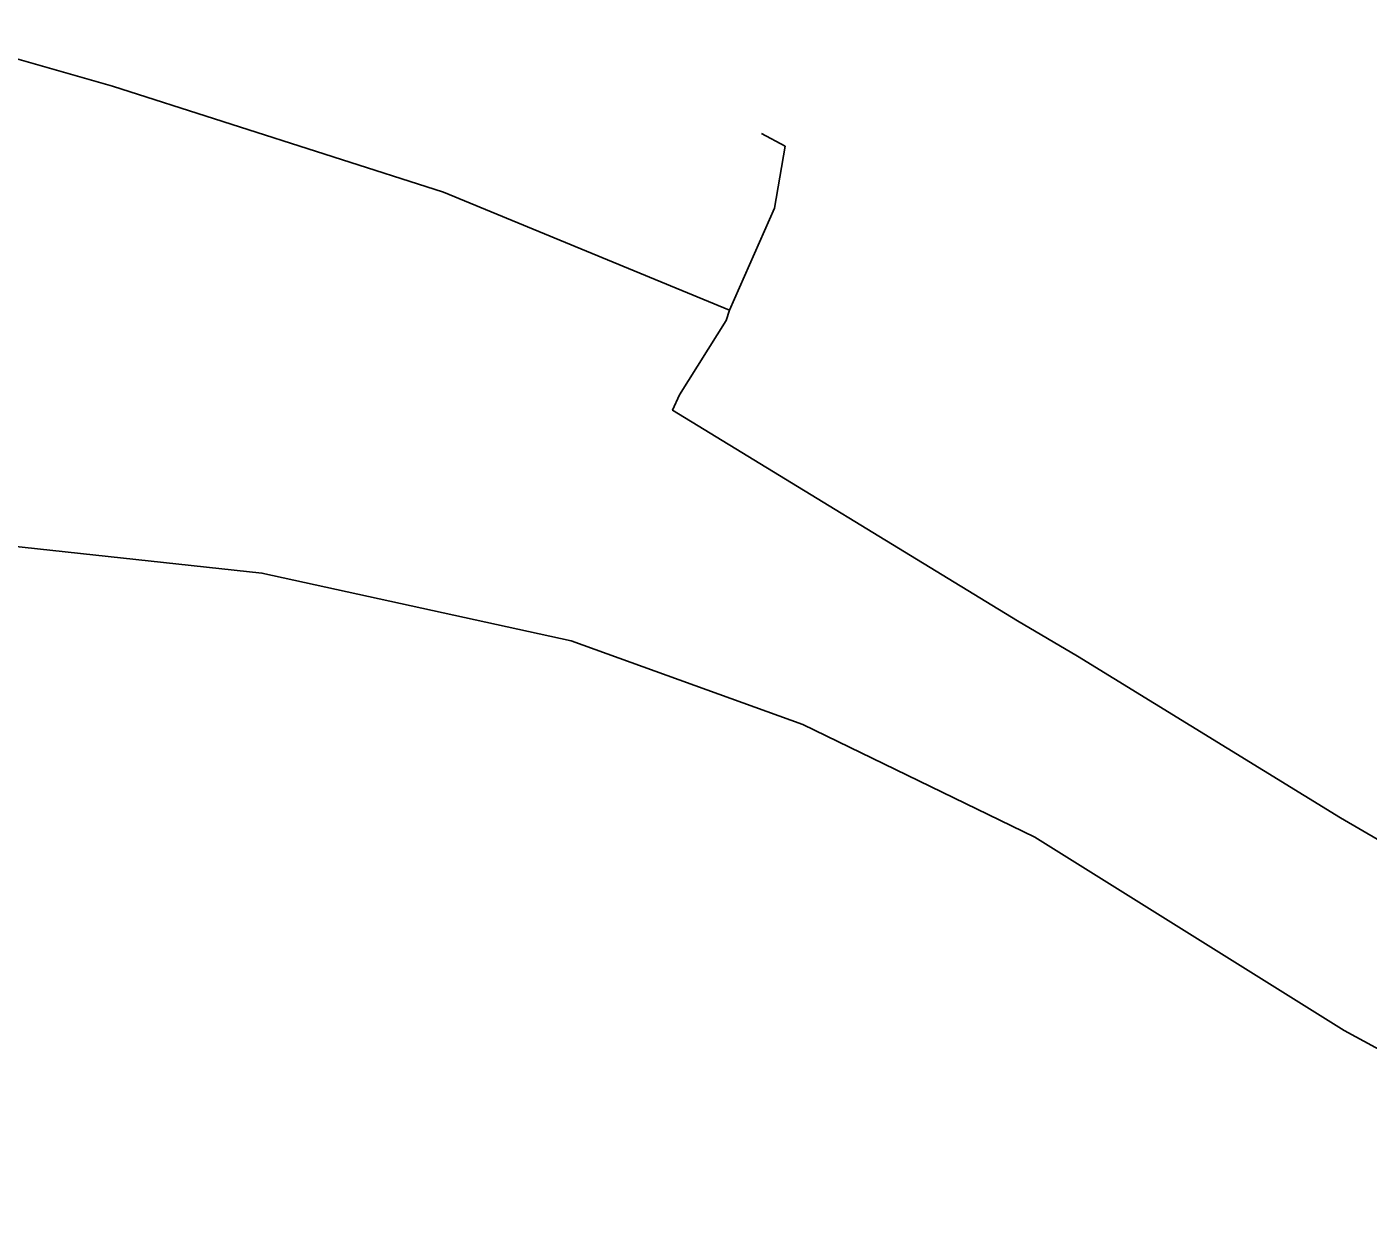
# Model space of a CAD drawing. Extents: x -662620 to -656370, y -1067090 to -1062990.
# Drawn here: x -659485 to -659425.5, y -1064101.6 to -1064048.3 of the extents above; entities that cross this region are included whole.
import ezdxf

# ---------------------------------------------------------------- set-up
doc = ezdxf.new("R2010")
doc.units = 0
doc.layers.add('SDELOVACÍ_VEDENÍ_-_PODZEMNÍ', color=7, linetype='Continuous')
doc.layers.add('VRSTEVNICE_ZDŮRAZNĚNÁ', color=7, linetype='Continuous')

msp = doc.modelspace()

# ---------------------------------------------------------------- linework, layer by layer
at = {"layer": 'SDELOVACÍ_VEDENÍ_-_PODZEMNÍ'}
for points in [[(-659453.83, -1064060.84), (-659466.52, -1064055.6), (-659481.21, -1064050.9), (-659490.44, -1064048.27)], [(-659453.83, -1064060.84), (-659466.52, -1064055.6), (-659481.21, -1064050.9), (-659490.44, -1064048.27)], [(-659453.83, -1064060.84), (-659466.52, -1064055.6), (-659481.21, -1064050.9), (-659490.44, -1064048.27)], [(-659453.83, -1064060.84), (-659466.52, -1064055.6), (-659481.21, -1064050.9), (-659490.44, -1064048.27)], [(-659453.83, -1064060.84), (-659451.83, -1064056.32), (-659451.36, -1064053.57), (-659452.4, -1064053)], [(-659453.83, -1064060.84), (-659451.83, -1064056.32), (-659451.36, -1064053.57), (-659452.4, -1064053)], [(-659413.86, -1064093.58), (-659414.51, -1064092.1), (-659422.46, -1064085.83), (-659426.71, -1064083.35), (-659438.38, -1064076.19), (-659441.04, -1064074.62), (-659456.35, -1064065.28), (-659456.05, -1064064.59), (-659453.98, -1064061.3), (-659453.83, -1064060.84)], [(-659413.86, -1064093.58), (-659414.51, -1064092.1), (-659422.46, -1064085.83), (-659426.71, -1064083.35), (-659438.38, -1064076.19), (-659441.04, -1064074.62), (-659456.35, -1064065.28), (-659456.05, -1064064.59), (-659453.98, -1064061.3), (-659453.83, -1064060.84)], [(-659413.86, -1064093.58), (-659414.51, -1064092.1), (-659422.46, -1064085.83), (-659426.71, -1064083.35), (-659438.38, -1064076.19), (-659441.04, -1064074.62), (-659456.35, -1064065.28), (-659456.05, -1064064.59), (-659453.98, -1064061.3), (-659453.83, -1064060.84)], [(-659413.86, -1064093.58), (-659414.51, -1064092.1), (-659422.46, -1064085.83), (-659426.71, -1064083.35), (-659438.38, -1064076.19), (-659441.04, -1064074.62), (-659456.35, -1064065.28), (-659456.05, -1064064.59), (-659453.98, -1064061.3), (-659453.83, -1064060.84)], [(-659413.86, -1064093.58), (-659414.51, -1064092.1), (-659422.46, -1064085.83), (-659426.71, -1064083.35), (-659438.38, -1064076.19), (-659441.04, -1064074.62), (-659456.35, -1064065.28), (-659456.05, -1064064.59), (-659453.98, -1064061.3), (-659453.83, -1064060.84)], [(-659413.86, -1064093.58), (-659414.51, -1064092.1), (-659422.46, -1064085.83), (-659426.71, -1064083.35), (-659438.38, -1064076.19), (-659441.04, -1064074.62), (-659456.35, -1064065.28), (-659456.05, -1064064.59), (-659453.98, -1064061.3), (-659453.83, -1064060.84)], [(-659413.86, -1064093.58), (-659414.51, -1064092.1), (-659422.46, -1064085.83), (-659426.71, -1064083.35), (-659438.38, -1064076.19), (-659441.04, -1064074.62), (-659456.35, -1064065.28), (-659456.05, -1064064.59), (-659453.98, -1064061.3), (-659453.83, -1064060.84)], [(-659413.86, -1064093.58), (-659414.51, -1064092.1), (-659422.46, -1064085.83), (-659426.71, -1064083.35), (-659438.38, -1064076.19), (-659441.04, -1064074.62), (-659456.35, -1064065.28), (-659456.05, -1064064.59), (-659453.98, -1064061.3), (-659453.83, -1064060.84)], [(-659456.05, -1064064.59), (-659453.98, -1064061.3)], [(-659456.05, -1064064.59), (-659453.98, -1064061.3)]]:
    msp.add_lwpolyline(points, dxfattribs=at)
at = {"layer": 'VRSTEVNICE_ZDŮRAZNĚNÁ'}
msp.add_lwpolyline([(-659495.732, -1064070.211), (-659474.578, -1064072.498), (-659460.857, -1064075.499), (-659450.566, -1064079.216), (-659440.275, -1064084.218), (-659426.553, -1064092.794), (-659416.262, -1064098.369), (-659405.971, -1064099.941), (-659399.253, -1064104.229)], dxfattribs=at)

doc.saveas('drawing.dxf')
